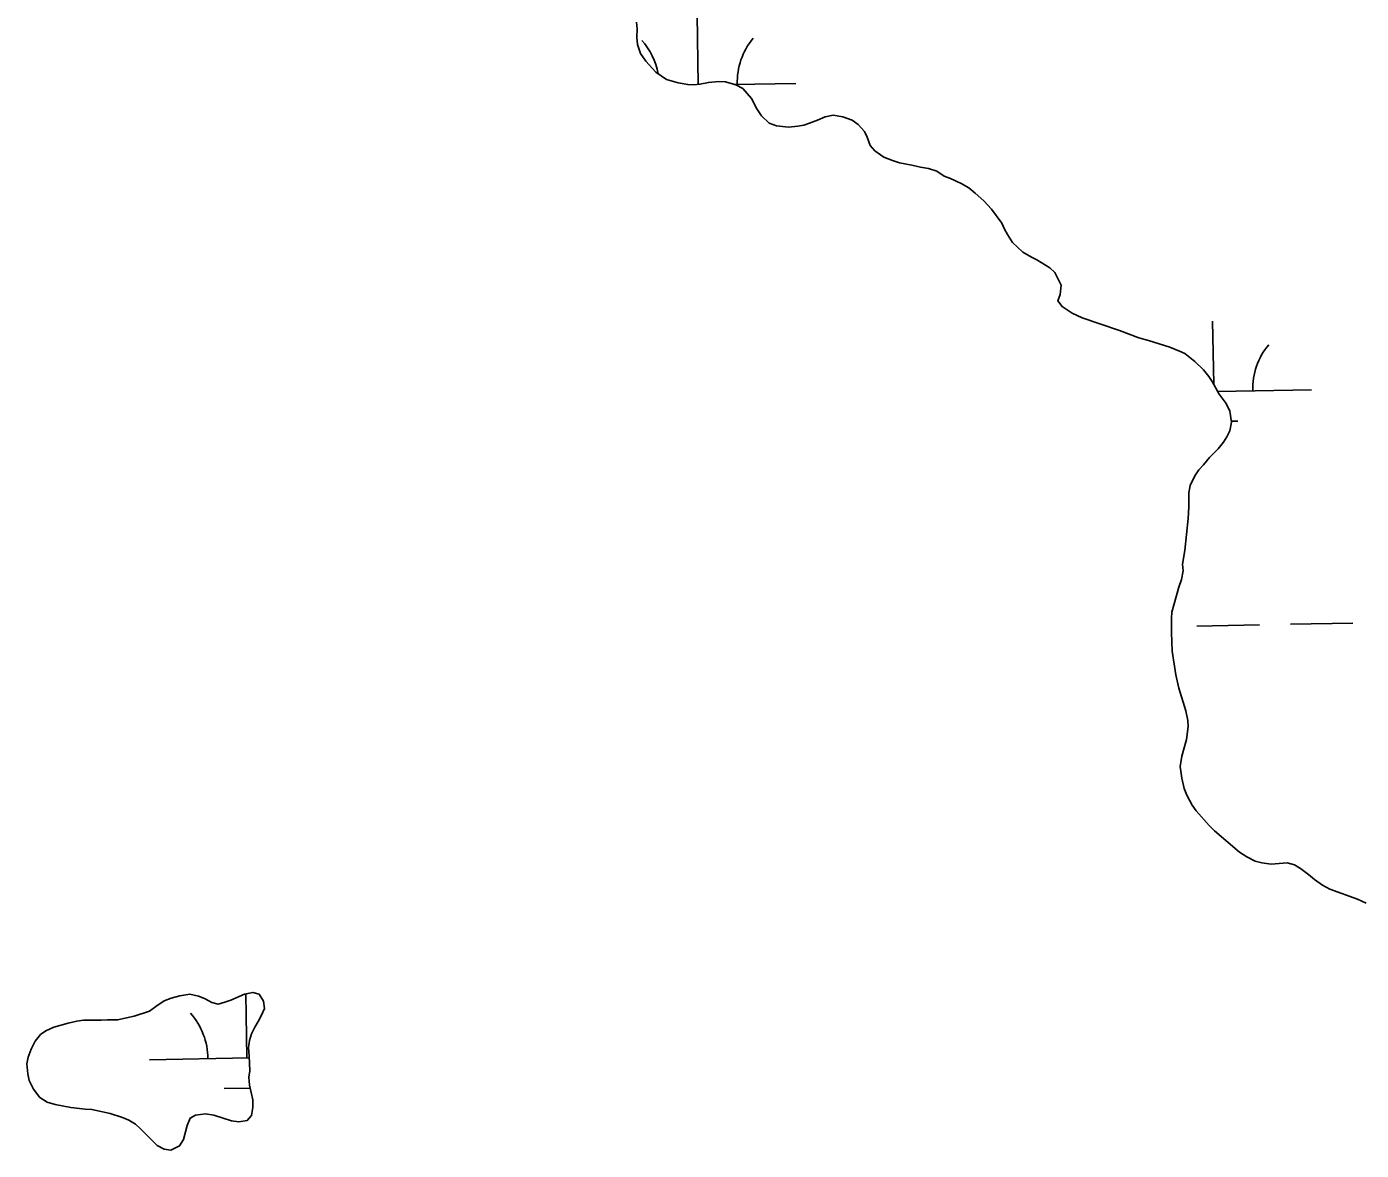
# Model space of a CAD drawing. Extents: x 3957609 to 3995875, y 234277 to 260273.
# Drawn here: x 3983694 to 3984378, y 247728 to 248304 of the extents above; entities that cross this region are included whole.
import ezdxf

# ---------------------------------------------------------------- set-up
doc = ezdxf.new("R2010")
doc.units = 0
doc.layers.add('V-TOPO-SHOR', color=7, linetype='Continuous')
doc.layers.add('V-WETL-SWMP', color=7, linetype='Continuous')

msp = doc.modelspace()

# ---------------------------------------------------------------- linework, layer by layer
at = {"layer": 'V-TOPO-SHOR'}
for points in [[(3984006.353, 248306.412), (3984006.658, 248302.908), (3984006.426, 248298.45), (3984006.729, 248294.839), (3984008.411, 248290.268), (3984011.155, 248286.434), (3984016.228, 248280.679), (3984021.733, 248276.942), (3984027.672, 248275.326), (3984032.553, 248274.349), (3984035.631, 248274.23), (3984038.817, 248274.535), (3984043.174, 248275.473), (3984048.484, 248275.983), (3984051.988, 248275.756), (3984057.184, 248274.144), (3984060.786, 248272.323), (3984065.224, 248267.209), (3984067.965, 248261.995), (3984070.389, 248258.27), (3984074.303, 248254.538), (3984078.014, 248253.142), (3984084.168, 248252.587), (3984088.948, 248253.099), (3984092.031, 248253.617), (3984095.006, 248254.559), (3984099.154, 248256.136), (3984102.983, 248257.817), (3984107.126, 248258.651), (3984112.009, 248257.889), (3984116.883, 248256.062), (3984119.955, 248253.926), (3984123.232, 248250.303), (3984124.6, 248247.325), (3984126.175, 248243.178), (3984128.499, 248240.409), (3984133.05, 248237.1), (3984137.611, 248235.381), (3984141.215, 248234.2), (3984147.474, 248233.006), (3984151.928, 248231.926), (3984156.068, 248231.378), (3984160.309, 248229.981), (3984164.014, 248227.31), (3984167.301, 248226.235), (3984172.705, 248223.667), (3984176.623, 248221.42), (3984179.904, 248218.754), (3984184.346, 248214.701), (3984188.364, 248210.543), (3984193.644, 248203.302), (3984195.01, 248200.217), (3984196.487, 248197.45), (3984199.125, 248193.299), (3984201.556, 248190.954), (3984204.413, 248188.501), (3984208.754, 248185.935), (3984211.615, 248184.435), (3984218.181, 248180.374), (3984220.827, 248178.029), (3984223.985, 248171.539), (3984223.434, 248166.763), (3984222.359, 248163.476), (3984224.471, 248160.496), (3984229.66, 248157.183), (3984234.746, 248154.721), (3984253.937, 248148.272), (3984263.796, 248144.516), (3984268.779, 248143.115), (3984279.808, 248139.672), (3984284.684, 248137.741), (3984287.439, 248136.457), (3984292.624, 248132.402), (3984296.962, 248128.138), (3984299.813, 248124.622), (3984301.5, 248122.068), (3984304.98, 248115.576), (3984308.57, 248110.89), (3984310.571, 248106.953), (3984311.292, 248101.323), (3984310.423, 248096.761), (3984309.031, 248093.793), (3984307.214, 248091.04), (3984304.441, 248087.655)], [(3984304.441, 248087.655), (3984300.069, 248083.109), (3984296.974, 248079.297), (3984294.627, 248076.76), (3984292.597, 248073.69), (3984290.242, 248068.814), (3984289.484, 248064.994), (3984289.456, 248057.777), (3984289.218, 248051.938), (3984287.346, 248035.488), (3984286.257, 248028.38), (3984286.562, 248025.087), (3984285.8, 248020.63), (3984284.403, 248016.708), (3984280.846, 248003.769), (3984280.516, 248000.693), (3984280.592, 247993.365), (3984280.977, 247983.809), (3984282.734, 247971.697), (3984284.299, 247964.792), (3984287.969, 247953.308), (3984289.009, 247948.315), (3984289.208, 247945.129), (3984288.227, 247938.55), (3984285.855, 247929.959), (3984285.089, 247924.655), (3984285.917, 247918.705), (3984287.062, 247913.499), (3984288.428, 247909.989), (3984291.168, 247904.881), (3984293.173, 247902.008), (3984299.937, 247894.443), (3984302.688, 247891.67), (3984315.383, 247880.789), (3984319.195, 247878.331), (3984323.539, 247876.191), (3984326.828, 247875.329), (3984331.708, 247874.671), (3984339.886, 247875.275), (3984343.703, 247874.196), (3984346.775, 247872.38), (3984350.904, 247869.39), (3984353.972, 247866.83), (3984357.994, 247863.842), (3984361.701, 247861.808), (3984375.908, 247856.653), (3984380.358, 247854.619)], [(3983694.379, 247775.661), (3983695.882, 247779.689), (3983698.022, 247783.926), (3983700.691, 247787.207), (3983703.46, 247789.214), (3983707.607, 247791.002), (3983714.941, 247793.095), (3983719.299, 247794.14), (3983722.698, 247794.656), (3983731.828, 247794.619), (3983735.122, 247794.818), (3983740.217, 247794.797), (3983748.718, 247796.673), (3983756.587, 247799.297), (3983759.78, 247801.619), (3983764.146, 247804.468), (3983767.654, 247805.834), (3983772.225, 247807.089), (3983777.325, 247807.919), (3983781.779, 247806.944), (3983784.749, 247805.764), (3983788.56, 247803.624), (3983791.849, 247802.868), (3983795.251, 247803.811), (3983798.333, 247804.966), (3983805.354, 247808.015), (3983809.499, 247808.849), (3983812.786, 247807.986), (3983815.106, 247804.368), (3983815.516, 247800.648), (3983814.017, 247797.259), (3983812.305, 247793.974), (3983810.594, 247791.115), (3983808.88, 247787.617), (3983807.912, 247784.223), (3983807.367, 247780.617), (3983807.668, 247776.261), (3983808.061, 247768.722), (3983807.516, 247765.327), (3983807.924, 247761.29), (3983809.487, 247753.852), (3983809.577, 247749.924), (3983808.817, 247745.678), (3983806.683, 247743.245), (3983802.327, 247742.52), (3983798.614, 247743.067), (3983789.494, 247745.864), (3983785.25, 247746.624), (3983780.257, 247745.901), (3983777.384, 247744.427), (3983775.883, 247740.611), (3983774.05, 247733.505), (3983772.016, 247730.115), (3983767.55, 247727.903), (3983764.154, 247728.448), (3983760.552, 247730.375), (3983751.88, 247739.116), (3983749.343, 247741.357), (3983746.06, 247743.386), (3983742.668, 247744.781), (3983736.412, 247746.716), (3983726.971, 247748.773), (3983723.575, 247749), (3983716.251, 247749.878), (3983708.188, 247751.398), (3983704.16, 247752.582), (3983700.347, 247755.039), (3983697.178, 247759.193), (3983694.862, 247763.662), (3983694.133, 247767.168), (3983693.623, 247772.161), (3983694.379, 247775.661)]]:
    msp.add_lwpolyline(points, dxfattribs=at)
at = {"layer": 'V-WETL-SWMP'}
for p, q in [((3984037.962, 248274.454), (3984037.314, 248310.055)), ((3984056.37, 248274.396), (3984087.961, 248274.97)), ((3984302.237, 248120.694), (3984301.65, 248152.973)), ((3984304.209, 248117.013), (3984352.296, 248117.888)), ((3984311.242, 248101.708), (3984314.583, 248101.769)), ((3984293.645, 247996.731), (3984325.64, 247997.312)), ((3984341.637, 247997.603), (3984373.632, 247998.185)), ((3983806.527, 247775.234), (3983805.929, 247808.132)), ((3983756.536, 247774.325), (3983807.72, 247775.256)), ((3983794.81, 247759.588), (3983808.23, 247759.832))]:
    msp.add_line(p, q, dxfattribs=at)
for points in [[(3984286.256, 248028.379), (3984287.347, 248035.489), (3984289.218, 248051.937), (3984289.455, 248057.776), (3984289.484, 248064.995), (3984290.243, 248068.814), (3984292.598, 248073.689), (3984294.628, 248076.759), (3984296.974, 248079.298), (3984300.069, 248083.108), (3984304.44, 248087.655), (3984307.214, 248091.041), (3984309.031, 248093.794), (3984310.423, 248096.761), (3984311.291, 248101.323), (3984310.57, 248106.953), (3984308.569, 248110.89), (3984304.979, 248115.576), (3984301.501, 248122.067), (3984299.813, 248124.622), (3984296.961, 248128.137), (3984292.625, 248132.401), (3984287.439, 248136.457), (3984284.684, 248137.742), (3984279.808, 248139.673), (3984268.78, 248143.115), (3984263.796, 248144.516), (3984253.937, 248148.272), (3984234.746, 248154.721), (3984229.66, 248157.183), (3984224.471, 248160.496), (3984222.36, 248163.477), (3984223.435, 248166.764), (3984223.985, 248171.539), (3984220.827, 248178.029), (3984218.182, 248180.375), (3984211.616, 248184.436), (3984208.755, 248185.934), (3984204.413, 248188.5), (3984201.556, 248190.954), (3984199.124, 248193.3), (3984196.486, 248197.451), (3984195.011, 248200.217), (3984193.644, 248203.302), (3984188.364, 248210.543), (3984184.347, 248214.7), (3984179.904, 248218.753), (3984176.624, 248221.42), (3984172.705, 248223.666), (3984167.3, 248226.236), (3984164.013, 248227.311), (3984160.308, 248229.98), (3984156.067, 248231.378), (3984151.929, 248231.926), (3984147.474, 248233.005), (3984141.215, 248234.199), (3984137.61, 248235.381), (3984133.051, 248237.099), (3984128.499, 248240.409), (3984126.175, 248243.178), (3984124.599, 248247.326), (3984123.231, 248250.304), (3984119.955, 248253.927), (3984116.884, 248256.063), (3984112.008, 248257.888), (3984107.127, 248258.651), (3984102.983, 248257.818), (3984099.154, 248256.135), (3984095.007, 248254.559), (3984092.03, 248253.616), (3984088.949, 248253.098), (3984084.169, 248252.586), (3984078.014, 248253.142), (3984074.303, 248254.538), (3984070.39, 248258.27), (3984067.964, 248261.995), (3984065.224, 248267.209), (3984060.786, 248272.323), (3984057.184, 248274.143), (3984051.988, 248275.756), (3984048.485, 248275.983), (3984043.174, 248275.474), (3984038.817, 248274.536), (3984035.631, 248274.231), (3984032.553, 248274.349), (3984027.673, 248275.325), (3984021.734, 248276.941), (3984016.228, 248280.68), (3984011.155, 248286.434), (3984008.41, 248290.267), (3984006.73, 248294.839), (3984006.426, 248298.45), (3984006.657, 248302.909), (3984006.353, 248306.413)], [(3984380.359, 247854.619), (3984375.908, 247856.654), (3984361.702, 247861.808), (3984357.995, 247863.841), (3984353.972, 247866.83), (3984350.904, 247869.39), (3984346.775, 247872.38), (3984343.704, 247874.197), (3984339.886, 247875.275), (3984331.708, 247874.671), (3984326.827, 247875.328), (3984323.539, 247876.191), (3984319.195, 247878.332), (3984315.383, 247880.789), (3984302.687, 247891.67), (3984299.938, 247894.442), (3984293.173, 247902.008), (3984291.168, 247904.882), (3984288.428, 247909.99), (3984287.062, 247913.499), (3984285.916, 247918.706), (3984285.09, 247924.655), (3984285.855, 247929.96), (3984288.226, 247938.551), (3984289.208, 247945.129), (3984289.009, 247948.315), (3984287.968, 247953.309), (3984284.298, 247964.791), (3984282.734, 247971.698), (3984280.978, 247983.809), (3984280.592, 247993.366), (3984280.516, 248000.692), (3984280.847, 248003.77), (3984284.403, 248016.708), (3984285.8, 248020.631), (3984286.561, 248025.087), (3984286.256, 248028.379)]]:
    msp.add_lwpolyline(points, dxfattribs=at)
msp.add_lwpolyline([(3983693.622, 247772.16), (3983694.379, 247775.661), (3983695.882, 247779.689), (3983698.023, 247783.927), (3983700.69, 247787.208), (3983703.459, 247789.214), (3983707.607, 247791.002), (3983714.941, 247793.095), (3983719.298, 247794.139), (3983722.698, 247794.656), (3983731.829, 247794.619), (3983735.121, 247794.818), (3983740.217, 247794.798), (3983748.718, 247796.674), (3983756.586, 247799.296), (3983759.78, 247801.619), (3983764.145, 247804.468), (3983767.654, 247805.834), (3983772.225, 247807.089), (3983777.324, 247807.918), (3983781.78, 247806.944), (3983784.748, 247805.764), (3983788.561, 247803.625), (3983791.849, 247802.869), (3983795.251, 247803.81), (3983798.334, 247804.966), (3983805.354, 247808.016), (3983809.498, 247808.849), (3983812.786, 247807.986), (3983815.107, 247804.367), (3983815.516, 247800.649), (3983814.016, 247797.258), (3983812.304, 247793.973), (3983810.594, 247791.114), (3983808.881, 247787.617), (3983807.911, 247784.223), (3983807.366, 247780.616), (3983807.667, 247776.261), (3983808.061, 247768.722), (3983807.516, 247765.326), (3983807.924, 247761.29), (3983809.487, 247753.852), (3983809.577, 247749.923), (3983808.816, 247745.679), (3983806.683, 247743.246), (3983802.327, 247742.521), (3983798.613, 247743.067), (3983789.494, 247745.864), (3983785.25, 247746.625), (3983780.257, 247745.902), (3983777.384, 247744.427), (3983775.882, 247740.611), (3983774.049, 247733.505), (3983772.017, 247730.116), (3983767.549, 247727.904), (3983764.154, 247728.449), (3983760.552, 247730.375), (3983751.881, 247739.116), (3983749.342, 247741.356), (3983746.059, 247743.387), (3983742.668, 247744.781), (3983736.411, 247746.717), (3983726.97, 247748.773), (3983723.574, 247748.999), (3983716.252, 247749.878), (3983708.189, 247751.398), (3983704.159, 247752.582), (3983700.347, 247755.039), (3983697.179, 247759.193), (3983694.861, 247763.662), (3983694.132, 247767.168)], close=True, dxfattribs=at)
for centre, start, end in [((3983982.726, 248273.532), 10.389026, 41.813537), ((3984093.194, 248275.54), 140.269876, 181.813534), ((3984357.53, 248118.458), 140.269876, 181.813534), ((3983751.285, 247774.705), 0.269879, 41.813537)]:
    msp.add_arc(centre, 35.246, start, end, dxfattribs=at)

doc.saveas('drawing.dxf')
